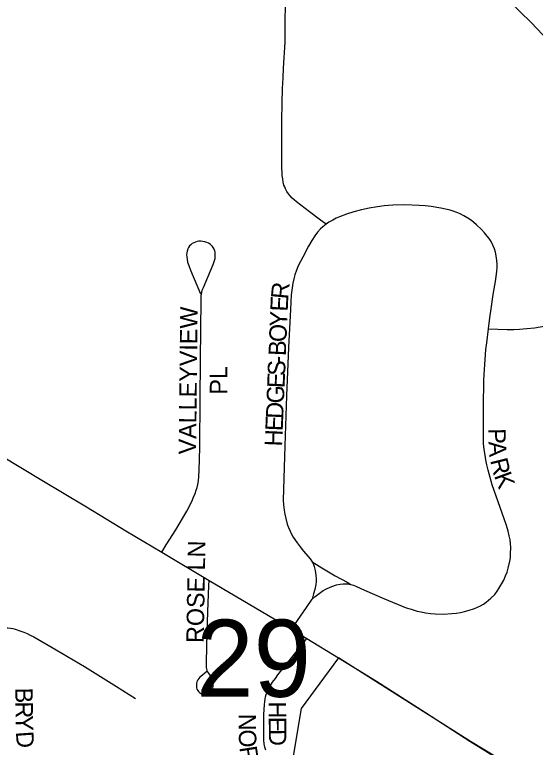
# Model space of a CAD drawing. Extents: x 0 to 34, y 0 to 22.
# Drawn here: x 6.1771 to 6.3183, y 18.1386 to 18.3375 of the extents above; entities that cross this region are included whole.
import ezdxf

# ---------------------------------------------------------------- set-up
doc = ezdxf.new("R2010")
doc.units = 0
for name, color, linetype in [('GM_X_City_Street', 7, 'Continuous'), ('GM_X_City_Street_Text', 7, 'Continuous'), ('GM_X_Corporation', 7, 'Continuous'), ('GM_X_County_Road', 7, 'Continuous'), ('GM_X_Minor_River', 7, 'Continuous'), ('GM_X_Section_Text', 7, 'Continuous')]:
    doc.layers.add(name, color=color, linetype=linetype)

msp = doc.modelspace()

# ---------------------------------------------------------------- linework, layer by layer
at = {"layer": 'GM_X_City_Street'}
for points in [[(6.26155, 18.28064), (6.26007, 18.28174), (6.25703, 18.284), (6.25469, 18.28577), (6.25352, 18.2867), (6.25289, 18.28725), (6.25238, 18.28774), (6.2518, 18.28834), (6.25134, 18.2889), (6.25092, 18.28955), (6.25053, 18.29029), (6.25032, 18.29078), (6.25013, 18.29128), (6.24993, 18.2921), (6.24978, 18.29298), (6.24967, 18.29387), (6.2496, 18.29483), (6.24955, 18.29572), (6.2495, 18.29794), (6.24958, 18.30875), (6.24962, 18.31361), (6.2497, 18.31747), (6.24987, 18.32043), (6.25003, 18.32298), (6.25044, 18.33009), (6.25056, 18.34588)], [(6.30565, 18.25228), (6.30602, 18.2552), (6.30635, 18.25766), (6.30693, 18.26155), (6.3075, 18.26506), (6.30791, 18.26782), (6.308, 18.26892), (6.30799, 18.26992), (6.30783, 18.27156), (6.30754, 18.27304), (6.30725, 18.27397), (6.30689, 18.2748), (6.3063, 18.27592), (6.30577, 18.27673), (6.3053, 18.27743), (6.30454, 18.27833), (6.30371, 18.27921), (6.3024, 18.28052), (6.301, 18.28162), (6.29998, 18.28228), (6.29896, 18.28289), (6.29792, 18.28343), (6.29704, 18.28383), (6.29607, 18.28417), (6.29524, 18.28443), (6.29393, 18.28474), (6.29269, 18.285), (6.2901, 18.28541), (6.28842, 18.2856), (6.28677, 18.28574), (6.28294, 18.28591), (6.27966, 18.28581), (6.27734, 18.28564), (6.27551, 18.2854), (6.27323, 18.28499), (6.27119, 18.28453), (6.26912, 18.284), (6.26706, 18.28334), (6.26519, 18.28266), (6.26428, 18.28227), (6.26338, 18.28178), (6.26231, 18.28116), (6.26155, 18.28064)], [(6.26155, 18.28064), (6.26067, 18.27993), (6.26001, 18.27935), (6.25923, 18.27848), (6.25851, 18.2775), (6.2577, 18.27626), (6.2568, 18.27466), (6.25522, 18.27174), (6.25398, 18.26935), (6.25355, 18.2682), (6.2531, 18.26693), (6.25277, 18.26582), (6.25253, 18.26467), (6.25232, 18.26335), (6.2521, 18.26146), (6.25185, 18.25751), (6.25136, 18.24715), (6.25081, 18.23407), (6.25032, 18.22046), (6.24991, 18.20574), (6.24999, 18.20442), (6.25016, 18.20303), (6.25037, 18.20192), (6.25061, 18.20072), (6.25102, 18.1992), (6.25131, 18.1983), (6.25176, 18.19727), (6.25213, 18.19649), (6.25263, 18.19567), (6.25366, 18.1941), (6.25448, 18.19304), (6.25542, 18.19189), (6.25719, 18.18983), (6.25777, 18.18898)], [(6.21694, 18.19162), (6.21819, 18.1936), (6.22074, 18.19763), (6.22374, 18.20269), (6.2251, 18.20532), (6.22562, 18.20651), (6.22604, 18.20754), (6.22632, 18.20842), (6.22655, 18.20916), (6.22674, 18.20996), (6.22689, 18.21101), (6.22703, 18.21211), (6.22715, 18.21387), (6.22727, 18.21996), (6.22739, 18.23349), (6.22759, 18.25281), (6.22763, 18.25919), (6.22767, 18.26124), (6.2278, 18.26206), (6.22796, 18.26276), (6.22825, 18.2635), (6.22948, 18.26626), (6.23088, 18.26971), (6.23118, 18.27056), (6.23141, 18.27136), (6.23148, 18.27196), (6.23148, 18.27251), (6.23142, 18.273), (6.23134, 18.27343), (6.23117, 18.27387), (6.23095, 18.27428), (6.2307, 18.27463), (6.23041, 18.27493), (6.23007, 18.2752), (6.22963, 18.27549), (6.22918, 18.27572), (6.22867, 18.27588), (6.22813, 18.27596), (6.22759, 18.276), (6.22704, 18.276), (6.22656, 18.27592), (6.22612, 18.2758), (6.22568, 18.27563), (6.22522, 18.2754), (6.22483, 18.27506), (6.22453, 18.27475), (6.22426, 18.27432), (6.22403, 18.27392), (6.22389, 18.27337), (6.22377, 18.2729), (6.22372, 18.2723), (6.22373, 18.27175), (6.22385, 18.27111), (6.22397, 18.27034), (6.22431, 18.26942), (6.2248, 18.26815), (6.22751, 18.26174)], [(6.30565, 18.25228), (6.31071, 18.25207), (6.31252, 18.25207), (6.31404, 18.25216), (6.31605, 18.25232), (6.31811, 18.25253), (6.32169, 18.2531), (6.32502, 18.25368), (6.32637, 18.2539), (6.32739, 18.25399), (6.32852, 18.25404), (6.33123, 18.25405), (6.33234, 18.25413), (6.33328, 18.2543), (6.3341, 18.2545), (6.33493, 18.25479), (6.33591, 18.25531), (6.3367, 18.25582), (6.33723, 18.25627), (6.33821, 18.25726), (6.3428, 18.2619), (6.351, 18.27079)], [(6.26829, 18.18284), (6.26895, 18.18261), (6.26977, 18.18228), (6.27195, 18.18129), (6.27738, 18.17891), (6.28326, 18.17653), (6.28466, 18.17608), (6.28626, 18.17562), (6.28737, 18.17538), (6.28852, 18.17517), (6.28984, 18.17497), (6.29111, 18.17484), (6.29342, 18.1748), (6.29564, 18.17493), (6.29687, 18.17505), (6.29798, 18.17522), (6.29909, 18.17546), (6.30012, 18.17575), (6.30185, 18.17633), (6.30267, 18.17666), (6.30349, 18.17707), (6.30423, 18.17748), (6.30501, 18.17806), (6.30625, 18.17909), (6.30731, 18.18015), (6.30793, 18.18097), (6.30842, 18.18172), (6.30925, 18.18307), (6.30974, 18.18402), (6.31023, 18.18513), (6.31064, 18.1862), (6.31097, 18.18727), (6.31138, 18.18912), (6.31155, 18.19015), (6.31163, 18.19113), (6.31167, 18.1929), (6.31159, 18.19393), (6.31146, 18.19491), (6.31126, 18.19603), (6.31097, 18.19726), (6.31048, 18.19882), (6.30986, 18.20063), (6.30665, 18.20988), (6.3055, 18.21383), (6.30513, 18.21535), (6.30488, 18.21663), (6.30467, 18.21794), (6.30447, 18.21946), (6.3043, 18.22107), (6.30422, 18.22259), (6.3043, 18.23102), (6.30438, 18.23834), (6.3045, 18.24122), (6.30467, 18.24389), (6.30491, 18.2466), (6.30516, 18.24845), (6.30565, 18.25228)], [(6.1473, 18.23315), (6.15835, 18.22666), (6.17244, 18.21827), (6.1796, 18.21401)], [(6.1796, 18.21401), (6.1844, 18.21116), (6.19658, 18.20388), (6.20723, 18.19743), (6.21694, 18.19162)], [(6.21694, 18.19162), (6.22982, 18.18392)], [(6.25777, 18.18898), (6.25899, 18.18821), (6.26037, 18.18736), (6.2622, 18.18623), (6.26403, 18.18517), (6.26724, 18.18342), (6.26829, 18.18284)], [(6.25777, 18.18898), (6.25796, 18.18866), (6.25814, 18.18827), (6.25834, 18.18769), (6.25863, 18.18658), (6.2588, 18.18539), (6.25888, 18.18424), (6.25884, 18.18354), (6.25878, 18.18281), (6.25851, 18.18144), (6.25818, 18.18025), (6.25777, 18.17882)], [(6.22924, 18.15928), (6.22802, 18.15824), (6.22768, 18.15795), (6.22732, 18.15765), (6.22702, 18.15732), (6.22673, 18.1569), (6.2265, 18.15643), (6.2264, 18.15602), (6.22636, 18.15555), (6.22638, 18.1552), (6.22642, 18.15476), (6.22652, 18.15437), (6.22671, 18.15403), (6.22691, 18.15374), (6.22718, 18.15349), (6.22745, 18.15329), (6.22776, 18.15312), (6.22833, 18.15302), (6.22881, 18.15302), (6.2292, 18.15308), (6.22959, 18.15322), (6.23004, 18.15349), (6.23029, 18.15372), (6.23047, 18.15394), (6.23064, 18.15419), (6.23078, 18.15448), (6.23086, 18.15481), (6.2309, 18.15512), (6.23092, 18.15545), (6.23091, 18.15576), (6.23088, 18.1562), (6.23083, 18.15659), (6.2307, 18.15698), (6.23055, 18.15732), (6.23039, 18.15762), (6.23006, 18.15817), (6.22961, 18.15887), (6.2294, 18.15922), (6.22925, 18.15957), (6.22917, 18.15992), (6.22911, 18.16027), (6.22909, 18.16066), (6.2291, 18.16182), (6.22918, 18.16572), (6.22926, 18.1698), (6.22943, 18.17543), (6.22975, 18.18254), (6.22982, 18.18392)], [(6.22982, 18.18392), (6.2404, 18.17766), (6.2479, 18.17322)], [(6.25777, 18.17882), (6.25859, 18.17956), (6.2597, 18.18039), (6.26077, 18.18117), (6.2618, 18.18174), (6.26307, 18.18228), (6.26434, 18.18269), (6.26539, 18.1829), (6.26615, 18.18301), (6.26675, 18.18303), (6.26737, 18.18298), (6.26829, 18.18284)], [(6.2522, 18.17067), (6.25623, 18.17655), (6.25777, 18.17882)], [(6.2479, 18.17322), (6.2522, 18.17067)], [(6.17003, 18.17141), (6.17072, 18.17112), (6.17111, 18.171), (6.17156, 18.17094), (6.17202, 18.17092), (6.17326, 18.171), (6.17457, 18.17108), (6.1752, 18.17108), (6.17589, 18.171), (6.17658, 18.17086), (6.17721, 18.17067), (6.17872, 18.17018), (6.17958, 18.16985), (6.1804, 18.16948), (6.18127, 18.16907), (6.18222, 18.16858), (6.18827, 18.16512), (6.19596, 18.16052), (6.20472, 18.15509), (6.20982, 18.15185)], [(6.2522, 18.17067), (6.25636, 18.16813)], [(6.24516, 18.13786), (6.24496, 18.13869), (6.24478, 18.1396), (6.24467, 18.1406), (6.24463, 18.1418), (6.24462, 18.14279), (6.24466, 18.1451), (6.2447, 18.14755), (6.24482, 18.15025), (6.24489, 18.151), (6.24499, 18.15179), (6.2451, 18.15234), (6.24529, 18.15299), (6.24556, 18.15371), (6.24591, 18.15441), (6.24646, 18.15538), (6.24703, 18.15627), (6.24778, 18.15733), (6.24846, 18.1583), (6.25449, 18.1658), (6.25636, 18.16813)], [(6.25636, 18.16813), (6.2649, 18.16289)]]:
    msp.add_lwpolyline(points, dxfattribs=at)
at = {"layer": 'GM_X_Corporation'}
msp.add_lwpolyline([(6.3193, 18.12893), (6.3007, 18.14021), (6.2649, 18.16289), (6.25482, 18.14911), (6.2515, 18.12969), (6.26528, 18.12708), (6.26522, 18.12282), (6.26874, 18.06114), (6.26677, 18.06089), (6.2648, 18.06064), (6.26054, 18.06052), (6.25562, 18.06045), (6.24095, 18.06026), (6.23658, 17.95776), (6.22313, 17.95729), (6.18424, 17.9677), (6.17972, 17.97255), (6.16927, 17.97439), (6.15554, 17.97807), (6.14257, 18.00229), (6.11969, 18.00306), (6.14526, 17.95216), (6.10876, 17.93971), (6.10567, 17.89838)], dxfattribs=at)
at = {"layer": 'GM_X_County_Road'}
msp.add_lwpolyline([(6.2649, 18.16289), (6.27524, 18.15656), (6.28855, 18.14804), (6.30054, 18.14031), (6.31054, 18.13411), (6.3193, 18.12893)], dxfattribs=at)
at = {"layer": 'GM_X_Minor_River'}
msp.add_lwpolyline([(6.31092, 18.34148), (6.31732, 18.33536), (6.32335, 18.32886)], dxfattribs=at)

# ---------------------------------------------------------------- texts
at = {"layer": 'GM_X_City_Street_Text'}
for s, height, rotation, p in [('R', 0.00473, 84.5769, (6.25126, 18.26015)), ('E', 0.00473, 87.5947, (6.25113, 18.25688)), ('VALLEYVIEW', 0.004735, 89.378, (6.22627, 18.21812)), ('Y', 0.00473, 87.6059, (6.25095, 18.25272)), ('O', 0.00473, 87.6059, (6.25078, 18.24856)), ('B', 0.00473, 87.6052, (6.25062, 18.24481)), ('-', 0.00473, 87.5959, (6.25054, 18.24273)), ('S', 0.00473, 87.622, (6.2504, 18.2394)), ('PL', 0.004735, 90, (6.23474, 18.23438)), ('E', 0.00473, 87.6181, (6.25026, 18.23607)), ('G', 0.00473, 87.6172, (6.25009, 18.2319)), ('D', 0.00473, 87.5947, (6.24991, 18.22774)), ('E', 0.00473, 87.6042, (6.24977, 18.22441)), ('H', 0.00473, 87.6168, (6.2496, 18.22025)), ('P', 0.00473, 270.683, (6.30555, 18.2252)), ('A', 0.00473, 273.8966, (6.3056, 18.22158)), ('R', 0.00473, 283.8551, (6.30602, 18.21653)), ('K', 0.00473, 290.0595, (6.30708, 18.21236)), ('ROSE LN', 0.004735, 89.0105, (6.22835, 18.16691)), ('B', 0.00473, 270.7772, (6.1772, 18.15478)), ('R', 0.00473, 270.7529, (6.17725, 18.15103)), ('H', 0.00473, 270.4372, (6.24597, 18.15104)), ('Y', 0.00473, 270.7892, (6.1773, 18.14728)), ('N', 0.00473, 270.0874, (6.23782, 18.14771)), ('E', 0.00473, 270.4219, (6.246, 18.14687)), ('O', 0.00473, 271.548, (6.23783, 18.14341)), ('D', 0.00473, 270.4153, (6.24602, 18.14354)), ('D', 0.00473, 273.9972, (6.17737, 18.14283)), ('R', 0.00473, 278.7767, (6.238, 18.1386))]:
    msp.add_text(s, height=height, rotation=rotation, dxfattribs=at).set_placement(p)
at = {"layer": 'GM_X_Section_Text'}
msp.add_text('29', height=0.020928, rotation=0, dxfattribs=at).set_placement((6.22633, 18.15233))

doc.saveas('drawing.dxf')
